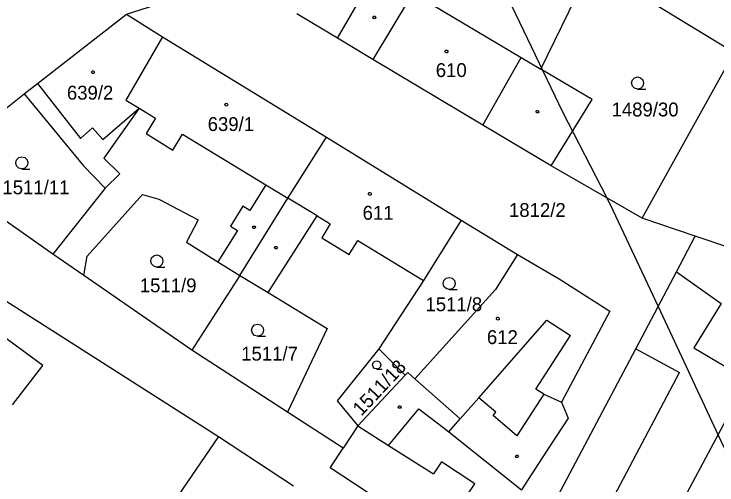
# Model space of a CAD drawing. Extents: x -779618 to -776429, y -1144546 to -1143350.
# Drawn here: x -777444.9 to -777358.8, y -1144275.1 to -1144217.4 of the extents above; entities that cross this region are included whole.
import ezdxf

# ---------------------------------------------------------------- set-up
doc = ezdxf.new("R2010")
doc.units = 0
for name, color, linetype in [('1', 7, 'Continuous'), ('11', 7, 'Continuous'), ('12', 7, 'Continuous'), ('2', 7, 'Continuous'), ('3', 7, 'Continuous'), ('4', 7, 'Continuous'), ('5', 7, 'Continuous')]:
    doc.layers.add(name, color=color, linetype=linetype)

msp = doc.modelspace()

# ---------------------------------------------------------------- linework, layer by layer
at = {"layer": '1'}
for p, q in [((-777380.36, -1144224.11), (-777374.2, -1144211.4)), ((-777356.7, -1144222.08), (-777374.2, -1144211.4)), ((-777431.17, -1144217.38), (-777417.56, -1144212.98)), ((-777396.08, -1144214.76), (-777400.96, -1144222.91)), ((-777442.06, -1144225.86), (-777431.17, -1144217.38)), ((-777431.17, -1144217.38), (-777426.77, -1144220.14)), ((-777405.32, -1144220.3), (-777410.28, -1144217.33)), ((-777426.77, -1144220.14), (-777431.26, -1144227.9)), ((-777426.77, -1144220.14), (-777406.63, -1144232.45)), ((-777400.96, -1144222.91), (-777405.32, -1144220.3)), ((-777367.97, -1144242.4), (-777356.7, -1144222.08)), ((-777387.5, -1144230.97), (-777400.96, -1144222.91)), ((-777374.08, -1144227.84), (-777380.36, -1144224.11)), ((-777443.71, -1144227.15), (-777442.06, -1144225.86)), ((-777452.28, -1144233.89), (-777443.71, -1144227.15)), ((-777443.71, -1144227.15), (-777436.42, -1144235.99)), ((-777431.26, -1144227.9), (-777429.63, -1144228.88)), ((-777379.09, -1144235.99), (-777374.08, -1144227.84)), ((-777429.63, -1144228.88), (-777433.95, -1144235.02)), ((-777379.09, -1144235.99), (-777387.5, -1144230.97)), ((-777411.38, -1144239.94), (-777406.63, -1144232.45)), ((-777406.63, -1144232.45), (-777390.13, -1144242.62)), ((-777433.95, -1144235.02), (-777431.98, -1144236.94)), ((-777436.42, -1144235.99), (-777433.78, -1144238.69)), ((-777367.97, -1144242.4), (-777379.09, -1144235.99)), ((-777431.98, -1144236.94), (-777433.78, -1144238.69)), ((-777440.18, -1144246.81), (-777451.27, -1144239.01)), ((-777433.78, -1144238.69), (-777440.18, -1144246.81)), ((-777435.98, -1144247.06), (-777429.19, -1144239.5)), ((-777429.19, -1144239.5), (-777427.22, -1144240.05)), ((-777427.22, -1144240.05), (-777422.37, -1144242.61)), ((-777417.27, -1144249.41), (-777411.38, -1144239.94)), ((-777462.22, -1144242.17), (-777419.87, -1144269.15)), ((-777422.37, -1144242.61), (-777423.81, -1144245.35)), ((-777390.13, -1144242.62), (-777394.74, -1144250.03)), ((-777390.13, -1144242.62), (-777383.22, -1144246.83)), ((-777361.44, -1144244.61), (-777367.97, -1144242.4)), ((-777441.42, -1144260.46), (-777463.57, -1144244.18)), ((-777423.81, -1144245.35), (-777419.96, -1144247.73)), ((-777363.75, -1144248.98), (-777361.44, -1144244.61)), ((-777355.24, -1144246.71), (-777361.44, -1144244.61)), ((-777436.39, -1144249.42), (-777440.18, -1144246.81)), ((-777436.39, -1144249.42), (-777435.98, -1144247.06)), ((-777383.22, -1144246.83), (-777385.92, -1144251.15)), ((-777383.22, -1144246.83), (-777378.14, -1144249.82)), ((-777419.96, -1144247.73), (-777417.27, -1144249.41)), ((-777423.14, -1144258.59), (-777436.39, -1144249.42)), ((-777417.27, -1144249.41), (-777423.14, -1144258.59)), ((-777417.27, -1144249.41), (-777413.79, -1144251.52)), ((-777368.74, -1144258.41), (-777363.75, -1144248.98)), ((-777363.75, -1144248.98), (-777358.26, -1144252.86)), ((-777394.74, -1144250.03), (-777400.23, -1144258.43)), ((-777378.14, -1144249.82), (-777371.92, -1144253.81)), ((-777385.92, -1144251.15), (-777395.81, -1144262.1)), ((-777413.79, -1144251.52), (-777406.55, -1144255.92)), ((-777371.92, -1144253.81), (-777377.84, -1144264.94)), ((-777406.55, -1144255.92), (-777411.41, -1144266.18)), ((-777411.41, -1144266.18), (-777423.14, -1144258.59)), ((-777400.23, -1144258.43), (-777405.35, -1144264.79)), ((-777400.23, -1144258.43), (-777397.01, -1144261.66)), ((-777383.9, -1144287.05), (-777368.74, -1144258.41)), ((-777445.16, -1144265.28), (-777441.42, -1144260.46)), ((-777397.01, -1144261.66), (-777402.82, -1144267.87)), ((-777396.69, -1144261.33), (-777397.01, -1144261.66)), ((-777395.81, -1144262.1), (-777396.69, -1144261.33)), ((-777395.81, -1144262.1), (-777390.26, -1144267.01)), ((-777355.06, -1144262.2), (-777363.47, -1144277.95)), ((-777405.35, -1144264.79), (-777402.82, -1144267.87)), ((-777377.84, -1144264.94), (-777377.03, -1144266.9)), ((-777404.6, -1144270.59), (-777411.41, -1144266.18)), ((-777391.66, -1144268.61), (-777390.26, -1144267.01)), ((-777377.03, -1144266.9), (-777380.19, -1144271.77)), ((-777402.82, -1144267.87), (-777404.6, -1144270.59)), ((-777391.66, -1144268.61), (-777382.74, -1144275.72)), ((-777419.87, -1144269.15), (-777454.02, -1144319.04)), ((-777419.87, -1144269.15), (-777410.7, -1144275.23)), ((-777406.19, -1144273.02), (-777404.6, -1144270.59)), ((-777380.19, -1144271.77), (-777382.74, -1144275.72)), ((-777388.55, -1144284.54), (-777406.19, -1144273.02))]:
    msp.add_line(p, q, dxfattribs=at)
at = {"layer": '11'}
msp.add_lwpolyline([(-777401.89, -1144091.82), (-777401.74, -1144108.7), (-777400.37, -1144141.15), (-777400.21, -1144144.96), (-777399.57, -1144148.4), (-777397.77, -1144158.1), (-777396.41, -1144165.46), (-777391.38, -1144188.33), (-777391.37, -1144188.38), (-777390.2, -1144193.69), (-777389.61, -1144196.42), (-777386.34, -1144211.31), (-777377.7, -1144229.35), (-777372.3, -1144239.9), (-777371.54, -1144241.39), (-777366, -1144253.23), (-777358.01, -1144270.3), (-777348.13, -1144289.54), (-777328.66, -1144306.32), (-777310.4, -1144318.27), (-777301.04, -1144322.44), (-777300.13, -1144323.03)], dxfattribs=at)
at = {"layer": '12'}
for p, q in [((-777396.08, -1144214.76), (-777400.96, -1144222.91)), ((-777396.08, -1144214.76), (-777382.78, -1144222.67)), ((-777442.06, -1144225.86), (-777431.17, -1144217.38)), ((-777431.17, -1144217.38), (-777426.77, -1144220.14)), ((-777426.77, -1144220.14), (-777431.26, -1144227.9)), ((-777426.77, -1144220.14), (-777431.26, -1144227.9)), ((-777426.77, -1144220.14), (-777406.63, -1144232.45)), ((-777387.5, -1144230.97), (-777400.96, -1144222.91)), ((-777387.5, -1144230.97), (-777382.78, -1144222.67)), ((-777442.06, -1144225.86), (-777436.82, -1144232.63)), ((-777431.26, -1144227.9), (-777429.63, -1144228.88)), ((-777431.26, -1144227.9), (-777429.63, -1144228.88)), ((-777434.06, -1144232.76), (-777429.63, -1144228.88)), ((-777429.63, -1144228.88), (-777427.61, -1144230.11)), ((-777427.61, -1144230.11), (-777428.76, -1144232.02)), ((-777436.82, -1144232.63), (-777435.32, -1144231.32)), ((-777435.32, -1144231.32), (-777434.06, -1144232.76)), ((-777428.76, -1144232.02), (-777425.49, -1144234.05)), ((-777425.49, -1144234.05), (-777424.31, -1144232.1)), ((-777424.31, -1144232.1), (-777414.08, -1144238.3)), ((-777411.38, -1144239.94), (-777406.63, -1144232.45)), ((-777411.38, -1144239.94), (-777406.63, -1144232.45)), ((-777406.63, -1144232.45), (-777390.13, -1144242.62)), ((-777414.08, -1144238.3), (-777411.38, -1144239.94)), ((-777407.8, -1144242.12), (-777411.38, -1144239.94)), ((-777407.8, -1144242.12), (-777406.2, -1144243.08)), ((-777390.13, -1144242.62), (-777394.74, -1144250.03)), ((-777406.2, -1144243.08), (-777407.23, -1144244.8)), ((-777441.42, -1144260.46), (-777463.57, -1144244.18)), ((-777407.23, -1144244.8), (-777403.86, -1144246.85)), ((-777403.86, -1144246.85), (-777402.82, -1144245.13)), ((-777402.82, -1144245.13), (-777394.74, -1144250.03)), ((-777383.22, -1144246.83), (-777385.92, -1144251.15)), ((-777383.22, -1144246.83), (-777378.14, -1144249.82)), ((-777378.14, -1144249.82), (-777371.92, -1144253.81)), ((-777385.92, -1144251.15), (-777395.81, -1144262.1)), ((-777371.92, -1144253.81), (-777377.84, -1144264.94)), ((-777387.98, -1144264.41), (-777379.63, -1144254.91)), ((-777379.63, -1144254.91), (-777376.73, -1144256.77)), ((-777380.99, -1144263.37), (-777376.73, -1144256.77)), ((-777383.9, -1144287.05), (-777368.74, -1144258.41)), ((-777368.74, -1144258.41), (-777363.38, -1144261.32)), ((-777445.16, -1144265.28), (-777441.42, -1144260.46)), ((-777374.97, -1144283.23), (-777363.38, -1144261.32)), ((-777395.81, -1144262.1), (-777390.26, -1144267.01)), ((-777380.02, -1144263.99), (-777380.99, -1144263.37)), ((-777380.02, -1144263.99), (-777377.84, -1144264.94)), ((-777390.26, -1144267.01), (-777387.98, -1144264.41)), ((-777402.82, -1144267.87), (-777404.6, -1144270.59)), ((-777402.82, -1144267.87), (-777399.03, -1144270.27)), ((-777399.03, -1144270.27), (-777393.52, -1144273.76)), ((-777406.19, -1144273.02), (-777404.6, -1144270.59)), ((-777392.54, -1144272.28), (-777393.52, -1144273.76)), ((-777388.48, -1144274.99), (-777392.54, -1144272.28)), ((-777388.55, -1144284.54), (-777406.19, -1144273.02)), ((-777389.47, -1144276.47), (-777388.48, -1144274.99))]:
    msp.add_line(p, q, dxfattribs=at)
at = {"layer": '3'}
for points in [[(-777368.5, -1144226.55), (-777368.88, -1144226.45), (-777369.15, -1144226.18), (-777369.25, -1144225.81), (-777369.15, -1144225.44), (-777368.88, -1144225.17), (-777368.51, -1144225.07), (-777368.14, -1144225.17), (-777367.87, -1144225.44), (-777367.77, -1144225.82), (-777367.87, -1144226.2), (-777368.14, -1144226.47), (-777368.52, -1144226.57), (-777367.52, -1144226.57)], [(-777443.99, -1144236.34), (-777444.37, -1144236.24), (-777444.64, -1144235.97), (-777444.74, -1144235.6), (-777444.64, -1144235.23), (-777444.37, -1144234.96), (-777444, -1144234.86), (-777443.63, -1144234.96), (-777443.36, -1144235.23), (-777443.26, -1144235.61), (-777443.36, -1144235.99), (-777443.63, -1144236.26), (-777444.01, -1144236.36), (-777443.01, -1144236.36)], [(-777427.44, -1144248.38), (-777427.82, -1144248.28), (-777428.09, -1144248.01), (-777428.19, -1144247.64), (-777428.09, -1144247.27), (-777427.82, -1144247), (-777427.45, -1144246.9), (-777427.08, -1144247), (-777426.81, -1144247.27), (-777426.71, -1144247.65), (-777426.81, -1144248.03), (-777427.08, -1144248.3), (-777427.46, -1144248.4), (-777426.46, -1144248.4)], [(-777391.6, -1144251.13), (-777391.98, -1144251.03), (-777392.25, -1144250.76), (-777392.35, -1144250.39), (-777392.25, -1144250.02), (-777391.98, -1144249.75), (-777391.61, -1144249.65), (-777391.24, -1144249.75), (-777390.97, -1144250.02), (-777390.87, -1144250.4), (-777390.97, -1144250.78), (-777391.24, -1144251.05), (-777391.62, -1144251.15), (-777390.62, -1144251.15)], [(-777415.09, -1144256.86), (-777415.47, -1144256.76), (-777415.74, -1144256.49), (-777415.84, -1144256.12), (-777415.74, -1144255.75), (-777415.47, -1144255.48), (-777415.1, -1144255.38), (-777414.73, -1144255.48), (-777414.46, -1144255.75), (-777414.36, -1144256.13), (-777414.46, -1144256.51), (-777414.73, -1144256.78), (-777415.11, -1144256.88), (-777414.11, -1144256.88)], [(-777400.49, -1144260.88), (-777400.745, -1144260.813), (-777400.925, -1144260.632), (-777400.992, -1144260.384), (-777400.925, -1144260.136), (-777400.745, -1144259.955), (-777400.497, -1144259.888), (-777400.249, -1144259.955), (-777400.068, -1144260.136), (-777400.001, -1144260.391), (-777400.068, -1144260.645), (-777400.249, -1144260.826), (-777400.503, -1144260.893), (-777399.833, -1144260.893)]]:
    msp.add_lwpolyline(points, dxfattribs=at)
at = {"layer": '4'}
for p, q in [((-777405.32, -1144220.3), (-777400.53, -1144212.14)), ((-777396.08, -1144214.76), (-777382.78, -1144222.67)), ((-777387.5, -1144230.97), (-777382.78, -1144222.67)), ((-777382.78, -1144222.67), (-777380.36, -1144224.11)), ((-777442.06, -1144225.86), (-777436.82, -1144232.63)), ((-777434.06, -1144232.76), (-777429.63, -1144228.88)), ((-777429.63, -1144228.88), (-777427.61, -1144230.11)), ((-777427.61, -1144230.11), (-777428.76, -1144232.02)), ((-777436.82, -1144232.63), (-777435.32, -1144231.32)), ((-777435.32, -1144231.32), (-777434.06, -1144232.76)), ((-777428.76, -1144232.02), (-777425.49, -1144234.05)), ((-777425.49, -1144234.05), (-777424.31, -1144232.1)), ((-777424.31, -1144232.1), (-777414.08, -1144238.3)), ((-777414.08, -1144238.3), (-777416.05, -1144241.46)), ((-777414.08, -1144238.3), (-777411.38, -1144239.94)), ((-777407.8, -1144242.12), (-777411.38, -1144239.94)), ((-777416.91, -1144240.93), (-777418.43, -1144243.36)), ((-777416.05, -1144241.46), (-777416.91, -1144240.93)), ((-777413.79, -1144251.52), (-777407.8, -1144242.12)), ((-777407.8, -1144242.12), (-777406.2, -1144243.08)), ((-777418.43, -1144243.36), (-777417.57, -1144243.9)), ((-777406.2, -1144243.08), (-777407.23, -1144244.8)), ((-777417.57, -1144243.9), (-777419.96, -1144247.73)), ((-777407.23, -1144244.8), (-777403.86, -1144246.85)), ((-777403.86, -1144246.85), (-777402.82, -1144245.13)), ((-777402.82, -1144245.13), (-777394.74, -1144250.03)), ((-777358.26, -1144252.86), (-777361.6, -1144258.3)), ((-777387.98, -1144264.41), (-777379.63, -1144254.91)), ((-777379.63, -1144254.91), (-777376.73, -1144256.77)), ((-777380.99, -1144263.37), (-777376.73, -1144256.77)), ((-777368.74, -1144258.41), (-777363.38, -1144261.32)), ((-777361.6, -1144258.3), (-777355.06, -1144262.2)), ((-777374.97, -1144283.23), (-777363.38, -1144261.32)), ((-777380.02, -1144263.99), (-777380.99, -1144263.37)), ((-777380.02, -1144263.99), (-777383.31, -1144269.09)), ((-777380.02, -1144263.99), (-777377.84, -1144264.94)), ((-777390.26, -1144267.01), (-777387.98, -1144264.41)), ((-777385.9, -1144266.2), (-777387.98, -1144264.41)), ((-777399.03, -1144270.27), (-777395.31, -1144265.78)), ((-777395.31, -1144265.78), (-777392.39, -1144268.03)), ((-777386.22, -1144266.58), (-777385.9, -1144266.2)), ((-777383.31, -1144269.09), (-777386.22, -1144266.58)), ((-777402.82, -1144267.87), (-777399.03, -1144270.27)), ((-777392.39, -1144268.03), (-777391.66, -1144268.61)), ((-777399.03, -1144270.27), (-777393.52, -1144273.76)), ((-777392.54, -1144272.28), (-777393.52, -1144273.76)), ((-777388.48, -1144274.99), (-777392.54, -1144272.28)), ((-777389.47, -1144276.47), (-777388.48, -1144274.99))]:
    msp.add_line(p, q, dxfattribs=at)
at = {"layer": '5'}
for points in [[(-777400.69, -1144217.62), (-777400.6, -1144217.77), (-777400.69, -1144217.92), (-777400.87, -1144217.92), (-777400.96, -1144217.77), (-777400.87, -1144217.62)], [(-777391.94, -1144221.78), (-777391.84, -1144221.8), (-777391.79, -1144221.89), (-777391.77, -1144221.95), (-777391.79, -1144222.04), (-777391.87, -1144222.11), (-777391.94, -1144222.12), (-777392.03, -1144222.09), (-777392.09, -1144222.03), (-777392.11, -1144221.95), (-777392.09, -1144221.86), (-777392.01, -1144221.79)], [(-777435.26, -1144224.32), (-777435.16, -1144224.34), (-777435.11, -1144224.43), (-777435.09, -1144224.49), (-777435.11, -1144224.58), (-777435.19, -1144224.65), (-777435.26, -1144224.66), (-777435.35, -1144224.63), (-777435.41, -1144224.57), (-777435.43, -1144224.49), (-777435.41, -1144224.4), (-777435.33, -1144224.33)], [(-777418.93, -1144228.3), (-777418.83, -1144228.32), (-777418.78, -1144228.41), (-777418.76, -1144228.47), (-777418.78, -1144228.56), (-777418.86, -1144228.63), (-777418.93, -1144228.64), (-777419.02, -1144228.61), (-777419.08, -1144228.55), (-777419.1, -1144228.47), (-777419.08, -1144228.38), (-777419, -1144228.31)], [(-777380.7, -1144229.18), (-777380.61, -1144229.33), (-777380.7, -1144229.48), (-777380.88, -1144229.48), (-777380.97, -1144229.33), (-777380.88, -1144229.18)], [(-777401.33, -1144239.25), (-777401.23, -1144239.27), (-777401.18, -1144239.36), (-777401.16, -1144239.42), (-777401.18, -1144239.51), (-777401.26, -1144239.58), (-777401.33, -1144239.59), (-777401.42, -1144239.56), (-777401.48, -1144239.5), (-777401.5, -1144239.42), (-777401.48, -1144239.33), (-777401.4, -1144239.26)], [(-777415.44, -1144243.36), (-777415.35, -1144243.51), (-777415.44, -1144243.66), (-777415.62, -1144243.66), (-777415.71, -1144243.51), (-777415.62, -1144243.36)], [(-777412.76, -1144245.85), (-777412.67, -1144246), (-777412.76, -1144246.15), (-777412.94, -1144246.15), (-777413.03, -1144246), (-777412.94, -1144245.85)], [(-777385.65, -1144254.54), (-777385.55, -1144254.56), (-777385.5, -1144254.65), (-777385.48, -1144254.71), (-777385.5, -1144254.8), (-777385.58, -1144254.87), (-777385.65, -1144254.88), (-777385.74, -1144254.85), (-777385.8, -1144254.79), (-777385.82, -1144254.71), (-777385.8, -1144254.62), (-777385.72, -1144254.55)], [(-777397.59, -1144265.4), (-777397.5, -1144265.55), (-777397.59, -1144265.7), (-777397.77, -1144265.7), (-777397.86, -1144265.55), (-777397.77, -1144265.4)], [(-777383.22, -1144271.46), (-777383.13, -1144271.61), (-777383.22, -1144271.76), (-777383.4, -1144271.76), (-777383.49, -1144271.61), (-777383.4, -1144271.46)]]:
    msp.add_lwpolyline(points, close=True, dxfattribs=at)

# ---------------------------------------------------------------- texts
at = {"layer": '2'}
for s, p in [('610', (-777393.253, -1144225.08)), ('639/2', (-777438.473, -1144227.85)), ('1489/30', (-777371.707, -1144229.91)), ('639/1', (-777421.213, -1144231.7)), ('1511/11', (-777446.377, -1144239.46)), ('611', (-777402.223, -1144242.58)), ('1812/2', (-777384.277, -1144242.24)), ('1511/9', (-777429.537, -1144251.48)), ('1511/8', (-777394.517, -1144253.8)), ('612', (-777386.983, -1144257.83)), ('1511/7', (-777417.107, -1144259.86))]:
    msp.add_text(s, height=1.7, dxfattribs=at).set_placement(p)
msp.add_text('1511/18', height=1.7, rotation=46.86795, dxfattribs=at).set_placement((-777402.372, -1144266.743))

doc.saveas('drawing.dxf')
